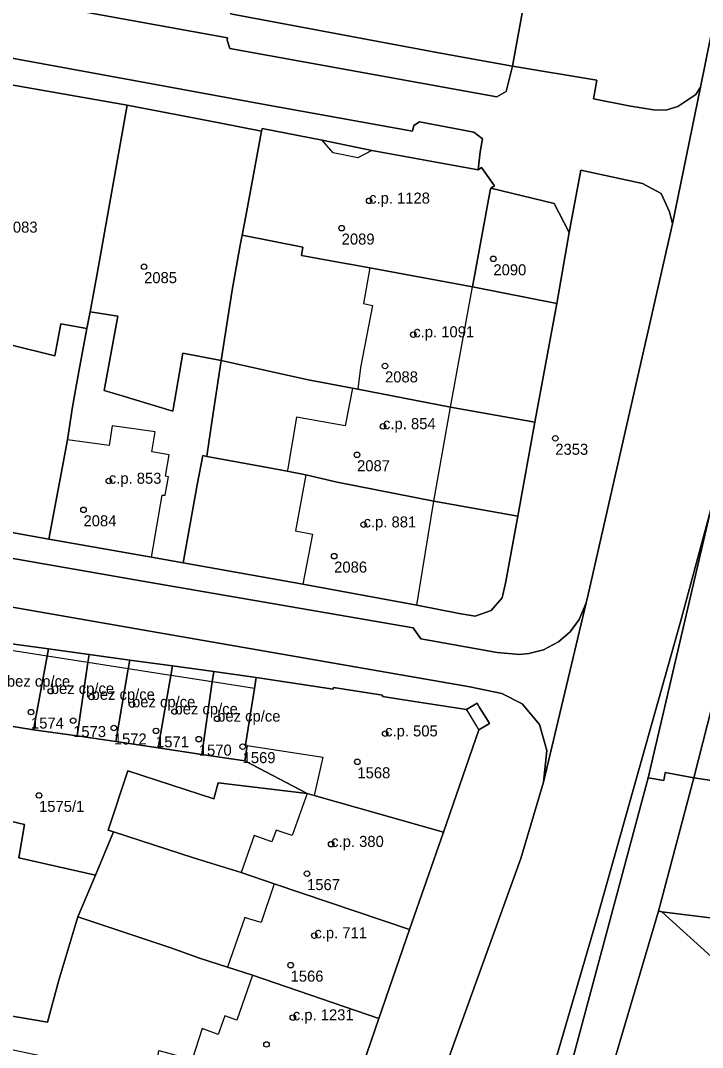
# Model space of a CAD drawing. Extents: x -878211 to -870363, y -1058464 to -1052522.
# Drawn here: x -874371.3 to -874309.6, y -1055752.2 to -1055659.2 of the extents above; entities that cross this region are included whole.
import ezdxf

# ---------------------------------------------------------------- set-up
doc = ezdxf.new("R2010")
doc.units = 0
for name, color, linetype in [('Definiční body', 7, 'Continuous'), ('Polygon budovy', 7, 'Continuous'), ('Polygon parcely', 7, 'Continuous')]:
    doc.layers.add(name, color=color, linetype=linetype)

msp = doc.modelspace()

# ---------------------------------------------------------------- linework, layer by layer
at = {"layer": 'Definiční body'}
for centre in [(-874339.77, -1055675.55994), (-874342.25, -1055678.02994), (-874328.53, -1055680.80994), (-874360.12, -1055681.51994), (-874335.77, -1055687.65994), (-874338.33, -1055690.49994), (-874338.51, -1055695.96994), (-874322.93, -1055697.04994), (-874340.86, -1055698.53994), (-874363.31, -1055700.90994), (-874365.6, -1055703.51994), (-874340.27, -1055704.85994), (-874342.93, -1055707.70994), (-874368.56, -1055719.92994), (-874364.87, -1055720.45994), (-874361.21, -1055721.13994), (-874357.37, -1055721.77994), (-874370.35, -1055721.81994), (-874366.54, -1055722.58994), (-874353.51, -1055722.42994), (-874362.86, -1055723.25994), (-874359.04, -1055723.51994), (-874355.17, -1055724.26994), (-874338.32, -1055723.76994), (-874351.21, -1055724.94994), (-874340.83, -1055726.31994), (-874369.62, -1055729.35994), (-874343.2, -1055733.76994), (-874345.38, -1055736.43994), (-874344.72, -1055742.03994), (-874346.87, -1055744.71994), (-874346.67, -1055749.45994), (-874349.05, -1055751.88994)]:
    msp.add_circle(centre, 0.25, dxfattribs=at)
at = {"layer": 'Polygon budovy'}
for points in [[(-874357.76, -1055626.18), (-874358.23, -1055626.09), (-874361.49, -1055643.7), (-874354.99, -1055644.78), (-874355.66, -1055648.38), (-874353.88, -1055648.8), (-874354.75, -1055653.16), (-874353.21, -1055653.43), (-874353.5, -1055654.7), (-874351.68, -1055654.92), (-874352.31, -1055658.63), (-874333.3, -1055662.2), (-874326.81, -1055663.37), (-874324.51, -1055650.78), (-874333.71, -1055649.07), (-874349.66, -1055646.11), (-874347.99, -1055637.41), (-874341.88, -1055638.52), (-874340.45, -1055631.15), (-874340.03, -1055629.36), (-874346, -1055628.29), (-874348.55, -1055627.83), (-874352, -1055627.21), (-874355.09, -1055626.66)], [(-874329.9, -1055672.74), (-874339.51, -1055671.01), (-874340.79, -1055671.66), (-874343.03, -1055671.23), (-874344.02, -1055670.07), (-874349.44, -1055669.02), (-874349.49, -1055669.26), (-874350.93, -1055676.94), (-874351.26, -1055678.67), (-874345.75, -1055679.75), (-874345.89, -1055680.5), (-874341.91, -1055681.23), (-874341.37, -1055681.33), (-874339.7, -1055681.63), (-874330.41, -1055683.33), (-874328.81, -1055674.62), (-874328.77, -1055674.41), (-874328.44, -1055674.19), (-874329.61, -1055672.55)], [(-874340.79, -1055692.61), (-874332.4, -1055694.22), (-874330.41, -1055683.33), (-874339.7, -1055681.63), (-874340.29, -1055684.85), (-874339.45, -1055685.02), (-874340.54, -1055690.65)], [(-874347.13, -1055699.79), (-874347.17, -1055700.01), (-874345.49, -1055700.34), (-874342.67, -1055701), (-874333.92, -1055702.72), (-874332.4, -1055694.22), (-874340.79, -1055692.61), (-874341.28, -1055692.52), (-874341.94, -1055695.93), (-874346.35, -1055695.14)], [(-874367.06, -1055697.17), (-874368.74, -1055706.18), (-874359.46, -1055707.79), (-874358.5, -1055702.19), (-874358.22, -1055702.2), (-874357.91, -1055700.52), (-874358.19, -1055700.47), (-874357.86, -1055698.53), (-874359.42, -1055698.28), (-874359.12, -1055696.47), (-874363.02, -1055695.91), (-874363.28, -1055697.71)], [(-874345.49, -1055700.34), (-874346.43, -1055705.43), (-874344.9, -1055705.71), (-874345.76, -1055710.24), (-874335.45, -1055712.13), (-874333.92, -1055702.72), (-874342.67, -1055701)], [(-874372.9, -1055716.13), (-874374.21, -1055722.75), (-874370.11, -1055723.43), (-874368.9, -1055716.76)], [(-874370.11, -1055723.43), (-874366.18, -1055723.98), (-874365.2, -1055717.33), (-874368.9, -1055716.76)], [(-874366.18, -1055723.98), (-874362.67, -1055724.47), (-874361.55, -1055717.91), (-874365.2, -1055717.33)], [(-874362.67, -1055724.47), (-874358.86, -1055725.04), (-874357.7, -1055718.51), (-874361.55, -1055717.91)], [(-874353.95, -1055719.09), (-874357.7, -1055718.51), (-874358.86, -1055725.04), (-874354.91, -1055725.66)], [(-874336.83, -1055720.68), (-874338.56, -1055720.42), (-874338.55, -1055720.28), (-874343, -1055719.59), (-874343.01, -1055719.74), (-874349.99, -1055718.68), (-874350.14, -1055719.69), (-874350.94, -1055724.79), (-874350.81, -1055724.85), (-874343.94, -1055725.91), (-874344.73, -1055729.35), (-874333.03, -1055732.67), (-874329.85, -1055723.42), (-874330.1, -1055722.99), (-874330.71, -1055721.96), (-874330.96, -1055721.57)], [(-874354.91, -1055725.66), (-874351, -1055726.22), (-874350.81, -1055724.85), (-874350.94, -1055724.79), (-874350.14, -1055719.69), (-874353.95, -1055719.09)], [(-874350.17, -1055732.98), (-874351.33, -1055736.32), (-874348.37, -1055737.35), (-874336.11, -1055741.48), (-874333.03, -1055732.67), (-874344.73, -1055729.35), (-874345.38, -1055729.17), (-874346.72, -1055732.98), (-874348.19, -1055732.5), (-874348.56, -1055733.56)], [(-874352.59, -1055744.89), (-874350.31, -1055745.62), (-874338.88, -1055749.53), (-874336.11, -1055741.48), (-874348.37, -1055737.35), (-874349.52, -1055740.87), (-874350.56, -1055740.55), (-874351, -1055740.39)], [(-874354.86, -1055750.44), (-874355.76, -1055753.25), (-874353.15, -1055753.95), (-874341.43, -1055756.93), (-874338.88, -1055749.53), (-874350.31, -1055745.62), (-874351.73, -1055749.69), (-874352.83, -1055749.3), (-874353.42, -1055750.98)]]:
    msp.add_lwpolyline(points, close=True, dxfattribs=at)
at = {"layer": 'Polygon parcely'}
for points in [[(-874358.4, -1055908.83), (-874348.95, -1055859.78), (-874347.55, -1055852.55), (-874346.8, -1055850.64), (-874341.8, -1055822.95), (-874341.44, -1055819.77), (-874337.57, -1055804.37), (-874333.85, -1055790.81), (-874319.07, -1055740.23), (-874311.61, -1055713.64), (-874308.85, -1055703.48), (-874307.56, -1055698), (-874294.29, -1055636.87), (-874288.2, -1055609.2), (-874285.58, -1055599.24), (-874264.85, -1055534.19)], [(-874283.3, -1055563.08), (-874286.18, -1055570.58), (-874291.17, -1055584.81), (-874297.35, -1055604.97), (-874298.16, -1055608.34), (-874300.46, -1055619.07), (-874309.81, -1055665.26)], [(-874352.31, -1055658.63), (-874333.3, -1055662.2), (-874326.81, -1055663.37), (-874324.51, -1055650.78)], [(-874413.04, -1055657.63), (-874400.99, -1055659.86), (-874389.6, -1055661.94), (-874380.39, -1055663.61), (-874361.64, -1055666.91), (-874353.34, -1055668.51), (-874349.49, -1055669.26), (-874349.44, -1055669.02), (-874344.02, -1055670.07), (-874339.51, -1055671.01), (-874329.9, -1055672.74), (-874329.73, -1055671.11), (-874329.52, -1055669.95), (-874330.3, -1055669.34), (-874335.2, -1055668.41), (-874335.73, -1055668.75), (-874335.84, -1055669.26), (-874349.24, -1055666.83), (-874361.04, -1055664.66), (-874375.41, -1055662.05), (-874392.83, -1055658.84)], [(-874375.41, -1055662.05), (-874361.04, -1055664.66), (-874349.24, -1055666.83), (-874335.84, -1055669.26), (-874335.73, -1055668.75), (-874335.2, -1055668.41), (-874330.3, -1055669.34), (-874329.52, -1055669.95), (-874329.73, -1055671.11), (-874329.9, -1055672.74), (-874329.61, -1055672.55), (-874328.44, -1055674.19), (-874328.77, -1055674.41), (-874323.02, -1055675.8), (-874321.69, -1055678.43), (-874320.62, -1055672.79), (-874315.04, -1055673.99), (-874313.35, -1055674.89), (-874312.6, -1055676.54), (-874312.33, -1055677.63), (-874309.81, -1055665.26), (-874310.23, -1055665.94), (-874311.85, -1055667.03), (-874312.94, -1055667.35), (-874314.05, -1055667.32), (-874316.27, -1055666.95), (-874319.48, -1055666.32), (-874319.16, -1055664.64), (-874326.81, -1055663.37), (-874327.37, -1055665.68), (-874328.23, -1055666.15), (-874352.36, -1055661.76), (-874352.62, -1055661.01), (-874352.58, -1055660.81), (-874368.39, -1055657.95)], [(-874368.39, -1055657.95), (-874352.58, -1055660.81), (-874352.62, -1055661.01), (-874352.36, -1055661.76), (-874328.23, -1055666.15), (-874327.37, -1055665.68), (-874326.81, -1055663.37), (-874333.3, -1055662.2), (-874352.31, -1055658.63)], [(-874309.81, -1055665.26), (-874312.33, -1055677.63), (-874319.97, -1055711.17), (-874320.15, -1055711.92), (-874324.01, -1055728.17), (-874326.06, -1055735.08), (-874331.96, -1055751.4), (-874335.44, -1055761.16), (-874337.29, -1055766.78), (-874339.47, -1055774.28), (-874345.84, -1055796.02), (-874353.73, -1055822.95), (-874355.12, -1055827.65), (-874357.72, -1055848.51), (-874358.9, -1055857.81), (-874360.61, -1055866.7), (-874361.49, -1055876.64), (-874361.27, -1055878.32), (-874364.85, -1055898.64)], [(-874384.07, -1055705.8), (-874359.72, -1055710.06), (-874335.77, -1055714.19), (-874335.09, -1055715.18), (-874328.2, -1055716.42), (-874326.18, -1055716.6), (-874325.33, -1055716.52), (-874324.01, -1055716.17), (-874322.64, -1055715.47), (-874321.57, -1055714.56), (-874320.77, -1055713.45), (-874320.15, -1055711.92), (-874319.97, -1055711.17), (-874312.33, -1055677.63), (-874312.6, -1055676.54), (-874313.35, -1055674.89), (-874315.04, -1055673.99), (-874320.62, -1055672.79), (-874321.69, -1055678.43), (-874322.8, -1055684.85), (-874324.78, -1055695.6), (-874326.31, -1055704.09), (-874327.4, -1055709.99), (-874327.74, -1055711.47), (-874328.73, -1055712.64), (-874330.18, -1055713.13), (-874331.62, -1055712.91), (-874335.45, -1055712.13), (-874345.76, -1055710.24), (-874356.59, -1055708.31), (-874359.46, -1055707.79), (-874368.74, -1055706.18), (-874373.62, -1055705.31)], [(-874335.44, -1055761.16), (-874331.96, -1055751.4), (-874326.06, -1055735.08), (-874324.01, -1055728.17), (-874323.68, -1055725.3), (-874324.37, -1055722.95), (-874325.93, -1055721.07), (-874327.75, -1055720.14), (-874330.65, -1055719.54), (-874360.8, -1055714.28), (-874384.85, -1055710.08), (-874385.81, -1055710.82), (-874409.09, -1055706.81), (-874451.89, -1055699.44), (-874489.93, -1055692.89), (-874540.32, -1055684.14), (-874540.18, -1055683.26), (-874544.05, -1055682.58), (-874544.23, -1055683.47), (-874573.03, -1055678.46)], [(-874409.09, -1055706.81), (-874385.81, -1055710.82), (-874384.85, -1055710.08), (-874360.8, -1055714.28), (-874330.65, -1055719.54), (-874327.75, -1055720.14), (-874325.93, -1055721.07), (-874324.37, -1055722.95), (-874323.68, -1055725.3), (-874324.01, -1055728.17), (-874320.15, -1055711.92), (-874320.77, -1055713.45), (-874321.57, -1055714.56), (-874322.64, -1055715.47), (-874324.01, -1055716.17), (-874325.33, -1055716.52), (-874326.18, -1055716.6), (-874328.2, -1055716.42), (-874335.09, -1055715.18), (-874335.77, -1055714.19), (-874359.72, -1055710.06), (-874384.07, -1055705.8), (-874408.46, -1055701.53), (-874451.21, -1055694.15)], [(-874308.85, -1055703.48), (-874314.53, -1055727.77), (-874313.11, -1055728.02), (-874312.98, -1055727.27), (-874310.39, -1055727.78), (-874305.84, -1055709.89)], [(-874415.96, -1055707.75), (-874411.88, -1055708.47), (-874407.98, -1055709.18), (-874408, -1055709.34), (-874399.54, -1055710.81), (-874395.57, -1055711.5), (-874386.54, -1055713.06), (-874384.13, -1055713.41), (-874379.87, -1055714), (-874372.78, -1055715.55), (-874368.78, -1055716.1), (-874365.09, -1055716.61), (-874361.41, -1055717.11), (-874357.55, -1055717.64), (-874353.81, -1055718.15)], [(-874353.81, -1055718.15), (-874349.99, -1055718.68), (-874343.01, -1055719.74), (-874343, -1055719.59), (-874338.55, -1055720.28), (-874338.56, -1055720.42), (-874336.83, -1055720.68), (-874330.96, -1055721.57), (-874330.01, -1055721), (-874329.77, -1055721.39), (-874329.15, -1055722.41), (-874328.89, -1055722.84), (-874329.85, -1055723.42), (-874333.03, -1055732.67), (-874336.11, -1055741.48), (-874338.88, -1055749.53), (-874341.43, -1055756.93)], [(-874304.44, -1055728.67), (-874310.39, -1055727.78), (-874313.59, -1055739.82), (-874313.3, -1055739.89), (-874293.39, -1055742.37)], [(-874293.39, -1055742.37), (-874313.3, -1055739.89), (-874308.8, -1055743.97)]]:
    msp.add_lwpolyline(points, dxfattribs=at)
for points in [[(-874312.94, -1055667.35), (-874311.85, -1055667.03), (-874310.23, -1055665.94), (-874309.81, -1055665.26), (-874300.46, -1055619.07), (-874318.07, -1055615.76), (-874319.8, -1055625.37), (-874320.85, -1055631.6), (-874322.01, -1055637.25), (-874322.89, -1055641.97), (-874324.51, -1055650.78), (-874326.81, -1055663.37), (-874319.16, -1055664.64), (-874319.48, -1055666.32), (-874316.27, -1055666.95), (-874314.05, -1055667.32)], [(-874361.64, -1055666.91), (-874380.39, -1055663.61), (-874383.39, -1055680.22), (-874383.44, -1055680.39), (-874383.99, -1055683.09), (-874380.56, -1055683.65), (-874379.58, -1055683.81), (-874380.02, -1055686.66), (-874368.18, -1055689.59), (-874367.66, -1055686.68), (-874365.29, -1055687.12), (-874365.01, -1055685.61), (-874364.33, -1055681.97)], [(-874353.34, -1055668.51), (-874361.64, -1055666.91), (-874364.33, -1055681.97), (-874365.01, -1055685.61), (-874362.49, -1055686), (-874363.73, -1055692.71), (-874362.1, -1055693.21), (-874357.53, -1055694.6), (-874356.63, -1055689.35), (-874353.14, -1055690.02), (-874352.16, -1055683.65), (-874351.43, -1055679.58), (-874351.26, -1055678.67), (-874350.93, -1055676.94), (-874349.49, -1055669.26)], [(-874329.61, -1055672.55), (-874329.9, -1055672.74), (-874339.51, -1055671.01), (-874344.02, -1055670.07), (-874349.44, -1055669.02), (-874349.49, -1055669.26), (-874350.93, -1055676.94), (-874351.26, -1055678.67), (-874345.75, -1055679.75), (-874345.89, -1055680.5), (-874341.91, -1055681.23), (-874341.37, -1055681.33), (-874339.7, -1055681.63), (-874330.41, -1055683.33), (-874328.81, -1055674.62), (-874328.77, -1055674.41), (-874328.44, -1055674.19)], [(-874323.02, -1055675.8), (-874328.77, -1055674.41), (-874328.81, -1055674.62), (-874330.41, -1055683.33), (-874322.8, -1055684.85), (-874321.69, -1055678.43)], [(-874330.41, -1055683.33), (-874339.7, -1055681.63), (-874341.37, -1055681.33), (-874341.91, -1055681.23), (-874345.89, -1055680.5), (-874345.75, -1055679.75), (-874351.26, -1055678.67), (-874351.43, -1055679.58), (-874352.16, -1055683.65), (-874353.14, -1055690.02), (-874345.27, -1055691.75), (-874341.28, -1055692.52), (-874340.79, -1055692.61), (-874332.4, -1055694.22), (-874324.78, -1055695.6), (-874322.8, -1055684.85)], [(-874367.06, -1055697.17), (-874366.61, -1055694.21), (-874366.01, -1055691.01), (-874365.29, -1055687.12), (-874367.66, -1055686.68), (-874368.18, -1055689.59), (-874380.02, -1055686.66), (-874379.58, -1055683.81), (-874380.56, -1055683.65), (-874383.99, -1055683.09), (-874384.66, -1055686.34), (-874387.76, -1055702.72), (-874383.71, -1055703.52), (-874373.62, -1055705.31), (-874368.74, -1055706.18)], [(-874353.14, -1055690.02), (-874356.63, -1055689.35), (-874357.53, -1055694.6), (-874362.1, -1055693.21), (-874363.73, -1055692.71), (-874362.49, -1055686), (-874365.01, -1055685.61), (-874365.29, -1055687.12), (-874366.01, -1055691.01), (-874366.61, -1055694.21), (-874367.06, -1055697.17), (-874368.74, -1055706.18), (-874359.46, -1055707.79), (-874356.59, -1055708.31), (-874355.32, -1055701.27), (-874354.81, -1055698.61), (-874354.45, -1055698.68), (-874354.42, -1055698.46), (-874353.95, -1055695.38)], [(-874332.4, -1055694.22), (-874340.79, -1055692.61), (-874341.28, -1055692.52), (-874345.27, -1055691.75), (-874353.14, -1055690.02), (-874353.95, -1055695.38), (-874354.42, -1055698.46), (-874354.45, -1055698.68), (-874348.96, -1055699.68), (-874347.17, -1055700.01), (-874345.49, -1055700.34), (-874342.67, -1055701), (-874333.92, -1055702.72), (-874326.31, -1055704.09), (-874324.78, -1055695.6)], [(-874328.73, -1055712.64), (-874327.74, -1055711.47), (-874327.4, -1055709.99), (-874326.31, -1055704.09), (-874333.92, -1055702.72), (-874342.67, -1055701), (-874345.49, -1055700.34), (-874347.17, -1055700.01), (-874348.96, -1055699.68), (-874354.45, -1055698.68), (-874354.81, -1055698.61), (-874355.32, -1055701.27), (-874356.59, -1055708.31), (-874345.76, -1055710.24), (-874335.45, -1055712.13), (-874331.62, -1055712.91), (-874330.18, -1055713.13)], [(-874308.85, -1055703.48), (-874311.61, -1055713.64), (-874319.07, -1055740.23), (-874333.85, -1055790.81), (-874337.57, -1055804.37), (-874341.44, -1055819.77), (-874341.8, -1055822.95), (-874341.74, -1055824.76), (-874341.14, -1055827.03), (-874314.53, -1055727.77)], [(-874304.44, -1055728.67), (-874304.19, -1055727.2), (-874304.88, -1055726.34), (-874304.66, -1055724.77), (-874303.74, -1055724.14), (-874303.53, -1055722.64), (-874303.37, -1055722.65), (-874302.88, -1055719.2), (-874300.83, -1055719.49), (-874300.63, -1055717.96), (-874299.26, -1055718.14), (-874293.28, -1055718.91), (-874291.53, -1055712.98), (-874305.84, -1055709.89), (-874310.39, -1055727.78)], [(-874364.53, -1055736.57), (-874362.89, -1055732.65), (-874363.37, -1055732.5), (-874361.59, -1055727.14), (-874353.82, -1055729.67), (-874353.42, -1055728.22), (-874345.38, -1055729.17), (-874351, -1055726.22), (-874354.91, -1055725.66), (-874358.86, -1055725.04), (-874362.67, -1055724.47), (-874366.18, -1055723.98), (-874370.11, -1055723.43), (-874374.21, -1055722.75), (-874372.9, -1055716.13), (-874380.05, -1055714.88), (-874381.14, -1055720.13), (-874381.98, -1055723.76), (-874382.76, -1055727.55), (-874378.58, -1055730.17), (-874370.93, -1055731.98), (-874371.44, -1055734.99)], [(-874372.9, -1055716.13), (-874374.21, -1055722.75), (-874370.11, -1055723.43), (-874368.9, -1055716.76), (-874368.78, -1055716.1), (-874372.78, -1055715.55)], [(-874365.09, -1055716.61), (-874368.78, -1055716.1), (-874368.9, -1055716.76), (-874370.11, -1055723.43), (-874366.18, -1055723.98), (-874365.2, -1055717.33)], [(-874366.18, -1055723.98), (-874362.67, -1055724.47), (-874361.55, -1055717.91), (-874361.41, -1055717.11), (-874365.09, -1055716.61), (-874365.2, -1055717.33)], [(-874362.67, -1055724.47), (-874358.86, -1055725.04), (-874357.7, -1055718.51), (-874357.55, -1055717.64), (-874361.41, -1055717.11), (-874361.55, -1055717.91)], [(-874358.86, -1055725.04), (-874354.91, -1055725.66), (-874353.95, -1055719.09), (-874353.81, -1055718.15), (-874357.55, -1055717.64), (-874357.7, -1055718.51)], [(-874354.91, -1055725.66), (-874351, -1055726.22), (-874350.81, -1055724.85), (-874350.94, -1055724.79), (-874350.14, -1055719.69), (-874349.99, -1055718.68), (-874353.81, -1055718.15), (-874353.95, -1055719.09)], [(-874333.03, -1055732.67), (-874329.85, -1055723.42), (-874328.89, -1055722.84), (-874329.15, -1055722.41), (-874329.77, -1055721.39), (-874330.01, -1055721), (-874330.96, -1055721.57), (-874336.83, -1055720.68), (-874338.56, -1055720.42), (-874338.55, -1055720.28), (-874343, -1055719.59), (-874343.01, -1055719.74), (-874349.99, -1055718.68), (-874350.14, -1055719.69), (-874350.94, -1055724.79), (-874350.81, -1055724.85), (-874351, -1055726.22), (-874345.38, -1055729.17), (-874344.73, -1055729.35)], [(-874364.53, -1055736.57), (-874371.44, -1055734.99), (-874370.93, -1055731.98), (-874378.58, -1055730.17), (-874382.76, -1055727.55), (-874383.21, -1055729.71), (-874384.34, -1055735.78), (-874387.52, -1055750.23), (-874379.95, -1055751.82), (-874379.31, -1055747.94), (-874373.82, -1055749.03), (-874368.86, -1055749.87), (-874367.82, -1055746.07), (-874366.11, -1055740.35)], [(-874363.37, -1055732.5), (-874362.89, -1055732.65), (-874355.64, -1055735.01), (-874351.33, -1055736.32), (-874348.37, -1055737.35), (-874336.11, -1055741.48), (-874333.03, -1055732.67), (-874344.73, -1055729.35), (-874345.38, -1055729.17), (-874353.42, -1055728.22), (-874353.82, -1055729.67), (-874361.59, -1055727.14)], [(-874310.39, -1055727.78), (-874312.98, -1055727.27), (-874313.11, -1055728.02), (-874314.53, -1055727.77), (-874341.14, -1055827.03), (-874339.96, -1055829.23), (-874338.17, -1055826.15), (-874338.05, -1055823.26), (-874337.53, -1055821.51), (-874335.65, -1055815.23), (-874327.62, -1055787.31), (-874325.23, -1055779.27), (-874322.93, -1055771.43), (-874313.59, -1055739.82)], [(-874366.11, -1055740.35), (-874362.69, -1055741.49), (-874357.69, -1055743.16), (-874355.1, -1055744.09), (-874352.59, -1055744.89), (-874350.31, -1055745.62), (-874338.88, -1055749.53), (-874336.11, -1055741.48), (-874348.37, -1055737.35), (-874351.33, -1055736.32), (-874355.64, -1055735.01), (-874362.89, -1055732.65), (-874364.53, -1055736.57)], [(-874308.8, -1055743.97), (-874313.3, -1055739.89), (-874313.59, -1055739.82), (-874322.93, -1055771.43), (-874311.51, -1055774.81), (-874302.06, -1055777.88), (-874279.34, -1055784.53), (-874284.52, -1055777.51)], [(-874359, -1055753.83), (-874358.79, -1055752.45), (-874355.76, -1055753.25), (-874353.15, -1055753.95), (-874341.43, -1055756.93), (-874338.88, -1055749.53), (-874350.31, -1055745.62), (-874352.59, -1055744.89), (-874355.1, -1055744.09), (-874357.69, -1055743.16), (-874362.69, -1055741.49), (-874366.11, -1055740.35), (-874367.82, -1055746.07), (-874368.86, -1055749.87), (-874373.82, -1055749.03), (-874374.42, -1055751.87), (-874369.51, -1055752.9), (-874371.26, -1055760.51), (-874364.25, -1055761.75), (-874360.12, -1055761.09), (-874359.68, -1055758.36), (-874361.94, -1055758), (-874361.48, -1055753.48)]]:
    msp.add_lwpolyline(points, close=True, dxfattribs=at)

# ---------------------------------------------------------------- texts
at = {"layer": 'Definiční body'}
for s, p in [('c.p. 1128', (-874339.77, -1055675.81)), ('2083', (-874372.73, -1055678.439)), ('2089', (-874342.25, -1055679.519)), ('2090', (-874328.53, -1055682.299)), ('2085', (-874360.12, -1055683.009)), ('c.p. 1091', (-874335.77, -1055687.909)), ('2088', (-874338.33, -1055691.989)), ('c.p. 854', (-874338.51, -1055696.22)), ('2353', (-874322.93, -1055698.539)), ('2087', (-874340.86, -1055700.029)), ('c.p. 853', (-874363.31, -1055701.159)), ('2084', (-874365.6, -1055705.009)), ('c.p. 881', (-874340.27, -1055705.11)), ('2086', (-874342.93, -1055709.199)), ('bez cp/ce', (-874372.53, -1055719.52)), ('bez cp/ce', (-874368.56, -1055720.179)), ('bez cp/ce', (-874364.87, -1055720.71)), ('bez cp/ce', (-874361.21, -1055721.389)), ('bez cp/ce', (-874357.37, -1055722.03)), ('1574', (-874370.35, -1055723.309)), ('bez cp/ce', (-874353.51, -1055722.679)), ('1573', (-874366.54, -1055724.079)), ('c.p. 505', (-874338.32, -1055724.02)), ('1572', (-874362.86, -1055724.749)), ('1571', (-874359.04, -1055725.009)), ('1570', (-874355.17, -1055725.759)), ('1569', (-874351.21, -1055726.439)), ('1568', (-874340.83, -1055727.809)), ('1575/1', (-874369.62, -1055730.849)), ('c.p. 380', (-874343.2, -1055734.02)), ('1567', (-874345.38, -1055737.929)), ('c.p. 711', (-874344.72, -1055742.29)), ('1566', (-874346.87, -1055746.209)), ('c.p. 1231', (-874346.67, -1055749.71))]:
    msp.add_text(s, height=0.999996, dxfattribs=at).set_placement(p)

doc.saveas('drawing.dxf')
